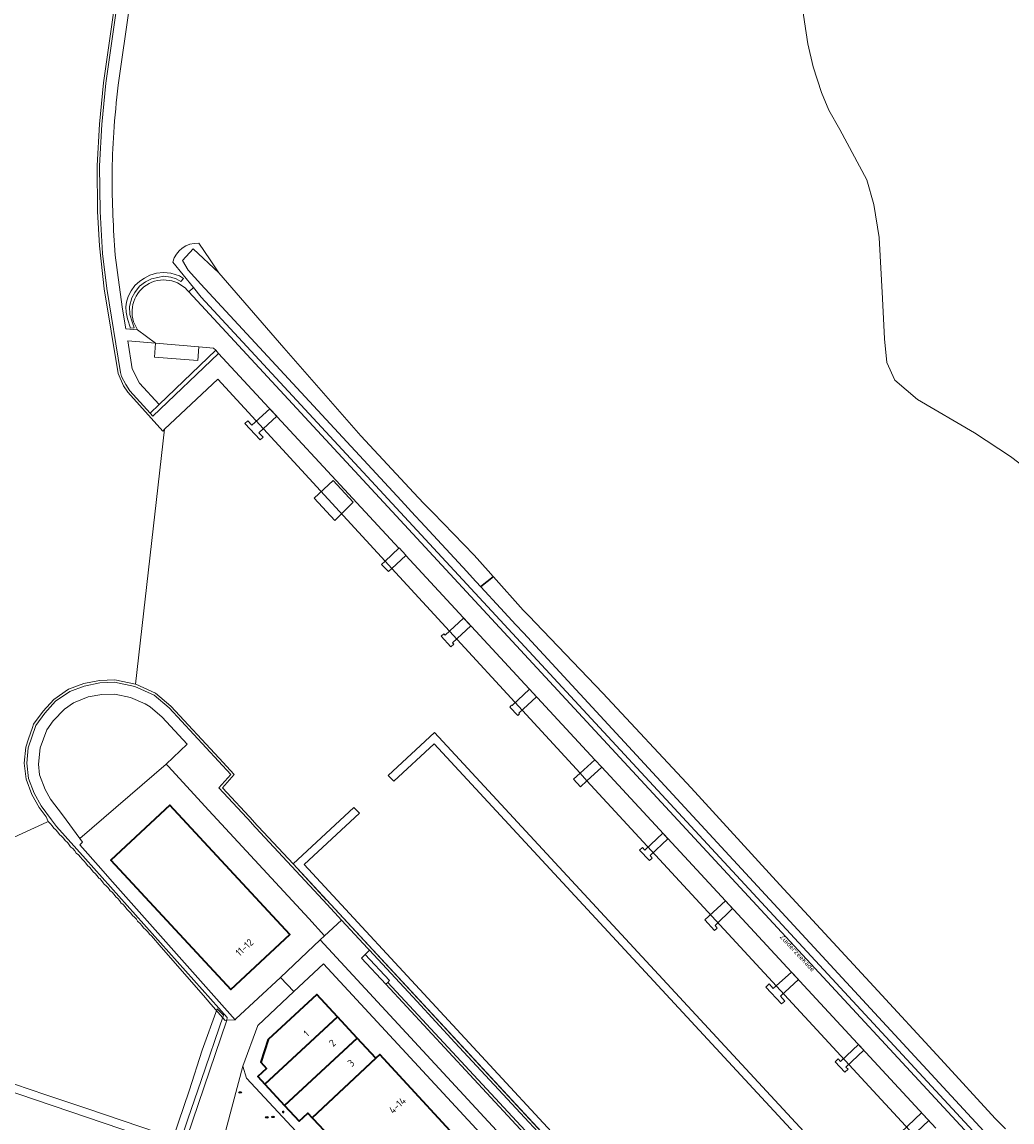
# Model space of a CAD drawing. Header units: metres. Extents: x 149984 to 156489, y 469398 to 478068.
# Tile 831 of 854: x 154630 to 154814, y 474182 to 474387. Entities that reach past the tile are written whole.
import ezdxf
from ezdxf.enums import TextEntityAlignment as Align

# ---------------------------------------------------------------- set-up
doc = ezdxf.new("R2010")
doc.units = ezdxf.units.M
doc.header["$LTSCALE"] = 0.75
for name, color, linetype, lineweight in [('B-WE-GR-GROENVOORZIENING-GV', 252, 'Continuous', 18), ('B-WE-GR-RIET-GV', 252, 'Continuous', 13), ('B-WE-GR-STRUIK-GV', 252, 'Continuous', 13), ('B-WE-IE-MEUBILAIR-S', 252, 'Continuous', 25), ('B-WE-IE-TERREINAFSCHEIDING_KUNSTMATIG_MUUR-GV', 252, 'Continuous', 18), ('B-WE-KW-KUNSTWERK_STEIGER-GV', 6, 'Continuous', 18), ('B-WE-OG-BEBOUWING-GV', 6, 'Continuous', 35), ('B-WE-OG-BEBOUWING-T18', 1, 'Continuous', 18), ('B-WE-OG-TERREIN_BEGROEID-GV', 252, 'Continuous', 18), ('B-WE-OG-TERREIN_ERF-GV', 252, 'Continuous', 18), ('B-WE-OG-TOPOGRAFIE-T18', 7, 'Continuous', 18), ('B-WE-OG-WATER-GV', 252, 'Continuous', 18), ('B-WE-OG-WATER_HAVEN-GV', 252, 'Continuous', 18), ('B-WE-VH-GESLOTENVERHARDING-GV', 252, 'Continuous', 18), ('B-WE-VH-ONVERHARD-GV', 252, 'Continuous', 18), ('B-WE-VH-OPENVERHARDING-GV', 252, 'Continuous', 18), ('B-WE-VH-OPENVERHARDING_BETONSTRAATSTEEN-GV', 252, 'Continuous', 18), ('B-WE-VH-OPENVERHARDING_SIERBESTRATING-GV', 252, 'Continuous', 18), ('B-WE-VH-OPENVERHARDING_STRAATBAKSTEEN-GV', 252, 'Continuous', 18)]:
    doc.layers.add(name, color=color, linetype=linetype, lineweight=lineweight)
doc.styles.add('NLCS-ISO', font='NLCS-ISO.ttf')
doc.styles.add('NLCS-ISO-M500-T18', font='NLCS-ISO.ttf', dxfattribs={"height": 0.9})
doc.styles.add('NLCS-ISO-M750-T18', font='NLCS-ISO.ttf', dxfattribs={"height": 1.35})

# ---------------------------------------------------------------- blocks, each defined once
blk = doc.blocks.new('SIE-MEUBILAIR_PAAL_LICHTMAST-SO')
for points in [[(-0.6, 0), (-1, 0)], [(-0.7, 0.7), (-0.4, 0.4)], [(0, 1), (0, 0.6)], [(0.4, 0.4), (0.7, 0.7)], [(1, 0), (0.6, 0)], [(-0.7, -0.7), (-0.4, -0.4)], [(0, -0.6), (0, -1)], [(0.4, -0.4), (0.7, -0.7)]]:
    blk.add_lwpolyline(points)
blk.add_circle((0, 0), 0.5)
blk = doc.blocks.new('SIE-MEUBILAIR_PUT_RIOOLPUT-SO')
blk.add_ellipse((0, 0), major_axis=(1.25, 0), ratio=0.54)
at = {"style": 'NLCS-ISO'}
blk.add_text('ri', height=0.75, dxfattribs=at).set_placement((0, 0.1), align=Align.MIDDLE_CENTER)
blk = doc.blocks.new('SIE-MEUBILAIR_PUT_KOLK-SO')
blk.add_ellipse((0, 0), major_axis=(1.25, 0), ratio=0.54)
at = {"style": 'NLCS-ISO'}
blk.add_text('klk', height=0.75, dxfattribs=at).set_placement((0, 0), align=Align.MIDDLE_CENTER)

msp = doc.modelspace()

# ---------------------------------------------------------------- linework, layer by layer
at = {"layer": 'B-WE-GR-GROENVOORZIENING-GV'}
msp.add_lwpolyline([(154662.856, 474345.633, 0.3565166), (154658.014, 474342.111)], format="xyb", dxfattribs=at)
at = {"layer": 'B-WE-GR-GROENVOORZIENING-GV', "flags": 128}
for points in [[(154813.721, 474172.973), (154813.193, 474175.726), (154811.808, 474177.299), (154801.2, 474188.78), (154723.201, 474273.195), (154721.794, 474274.718), (154718.925, 474277.823), (154715.296, 474281.75), (154715.255, 474281.795), (154715.229, 474281.823), (154714.48, 474282.634), (154714.295, 474282.834), (154712.676, 474284.586), (154704.129, 474293.836), (154703.067, 474294.985), (154700.452, 474297.815), (154663.271, 474338.055), (154660.871, 474340.611), (154659.812, 474342.428), (154661.837, 474344.567), (154666.575, 474340.151), (154665.007, 474342.567), (154662.856, 474345.633)], [(154658.014, 474342.111), (154661.886, 474337.378), (154663.307, 474335.641), (154807.524, 474179.809), (154813.721, 474172.973)]]:
    msp.add_lwpolyline(points, dxfattribs=at)
at = {"layer": 'B-WE-GR-RIET-GV', "flags": 128}
for points in [[(154649.979, 474389.713), (154647.893, 474374.987)], [(154819.204, 474301.866), (154813.742, 474306.01), (154807.051, 474310.403), (154796.466, 474316.575), (154792.205, 474320.183), (154790.77, 474323.468), (154790.343, 474327.848), (154789.971, 474335.353), (154789.319, 474346.674), (154788.308, 474352.864), (154787.033, 474357.451), (154782.026, 474366.799), (154779.98, 474370.378), (154778.597, 474373.66), (154777.057, 474378.428), (154776.079, 474382.671), (154774.94, 474390.065)], [(154662.856, 474345.633), (154665.007, 474342.567), (154666.575, 474340.151), (154678.692, 474326.216), (154692.987, 474309.823), (154702.859, 474299.251), (154704.662, 474297.32), (154706.339, 474295.595), (154714.045, 474287.665), (154716.658, 474284.744), (154717.581, 474283.712), (154717.634, 474283.653), (154717.648, 474283.638), (154723.176, 474277.459), (154724.312, 474276.275), (154725.457, 474275.082), (154737.989, 474262.021), (154754.377, 474244.435), (154770.837, 474226.345), (154788.338, 474207.476), (154800.757, 474193.949), (154810.858, 474182.946), (154812.821, 474181.042)], [(154647.354, 474343.4), (154648.04, 474337.886), (154648.66, 474333.374), (154649.307, 474329.706), (154651.505, 474329.517)], [(154660.719, 474336.929), (154661.035, 474336.587), (154661.886, 474337.378), (154658.014, 474342.111)]]:
    msp.add_lwpolyline(points, dxfattribs=at)
at = {"layer": 'B-WE-GR-RIET-GV'}
for points in [[(154647.893, 474374.987, 0.0139074), (154647.067, 474366.218)], [(154647.067, 474366.218, 0.0139564), (154646.761, 474358.191)], [(154646.761, 474358.191, 0.0207577), (154647.354, 474343.4)], [(154658.014, 474342.111, -0.3565166), (154662.856, 474345.633)], [(154651.505, 474329.517, -0.9293957), (154660.719, 474336.929)]]:
    msp.add_lwpolyline(points, format="xyb", dxfattribs=at)
at = {"layer": 'B-WE-GR-RIET-GV', "flags": 128}
msp.add_lwpolyline([(154649.35, 474332.824), (154649.319, 474333.793), (154649.446, 474334.699), (154649.747, 474335.731), (154650.319, 474336.811), (154650.986, 474337.763), (154651.923, 474338.557), (154652.765, 474339.145), (154653.781, 474339.685), (154655.036, 474340.066), (154656.29, 474340.209), (154657.672, 474340.082), (154659.26, 474339.59), (154660.039, 474339.085), (154659.554, 474338.532), (154658.665, 474339.04), (154657.664, 474339.326), (154656.33, 474339.485), (154655.25, 474339.278), (154654.107, 474338.992), (154652.964, 474338.484), (154651.852, 474337.642), (154650.963, 474336.467), (154650.407, 474335.483), (154649.994, 474333.895), (154650.074, 474332.402), (154650.471, 474331.02), (154650.883, 474329.893), (154650.194, 474329.859), (154649.636, 474331.57)], close=True, dxfattribs=at)
at = {"layer": 'B-WE-GR-STRUIK-GV', "flags": 128}
for points in [[(154655.036, 474340.066), (154653.781, 474339.685), (154652.765, 474339.145), (154651.923, 474338.557), (154650.986, 474337.763), (154650.319, 474336.811), (154649.747, 474335.731), (154649.446, 474334.699), (154649.319, 474333.793), (154649.35, 474332.824), (154649.636, 474331.57), (154650.194, 474329.859), (154650.883, 474329.893), (154650.471, 474331.02), (154650.074, 474332.402), (154649.994, 474333.895), (154650.407, 474335.483), (154650.963, 474336.467), (154651.852, 474337.642), (154652.964, 474338.484), (154654.107, 474338.992), (154655.25, 474339.278), (154656.33, 474339.485), (154657.664, 474339.326), (154658.665, 474339.04), (154659.554, 474338.532), (154660.039, 474339.085), (154659.26, 474339.59), (154657.672, 474340.082), (154656.29, 474340.209)], [(154666.554, 474325.155), (154666.006, 474325.748), (154655.509, 474315.647), (154653.813, 474314.048), (154654.333, 474313.474)]]:
    msp.add_lwpolyline(points, close=True, dxfattribs=at)
at = {"layer": 'B-WE-IE-TERREINAFSCHEIDING_KUNSTMATIG_MUUR-GV', "flags": 128}
msp.add_lwpolyline([(154715.229, 474281.823), (154715.255, 474281.795), (154715.296, 474281.75), (154717.648, 474283.638), (154717.634, 474283.653), (154717.581, 474283.712)], close=True, dxfattribs=at)
at = {"layer": 'B-WE-KW-KUNSTWERK_STEIGER-GV', "flags": 128}
for points in [[(154676.065, 474314.881), (154672.706, 474311.821), (154671.969, 474312.611), (154671.415, 474312.113), (154674.261, 474309.084), (154674.81, 474309.585), (154674.032, 474310.385), (154677.379, 474313.462)], [(154684.314, 474298.223), (154688.176, 474294.078), (154691.571, 474297.502), (154687.822, 474301.554)], [(154697.484, 474286.519), (154696.836, 474285.902), (154698.129, 474284.634), (154698.715, 474285.178), (154701.327, 474287.602), (154701.376, 474287.648), (154700.119, 474289.027), (154700.055, 474288.966)], [(154712.093, 474275.971), (154708.689, 474272.754), (154708.413, 474273.055), (154707.903, 474272.579), (154709.722, 474270.623), (154710.262, 474271.112), (154710.014, 474271.372), (154713.415, 474274.543)], [(154724.356, 474262.723), (154721.102, 474259.69), (154721.005, 474259.789), (154720.653, 474259.421), (154722.159, 474257.865), (154722.464, 474258.186), (154722.37, 474258.275), (154725.659, 474261.315)], [(154841.664, 474108.82), (154709.79, 474251.334), (154706.674, 474254.702), (154698.084, 474246.693), (154699.089, 474245.613), (154706.635, 474252.605), (154840.614, 474107.776), (154841.026, 474107.446), (154842.056, 474108.397)], [(154732.508, 474245.999), (154733.785, 474244.603), (154735.017, 474245.73), (154737.758, 474248.237), (154736.492, 474249.611), (154733.74, 474247.116)], [(154816.714, 474085.011), (154816.583, 474085.153), (154682.48, 474230.174), (154692.712, 474239.676), (154691.704, 474240.747), (154680.433, 474230.299), (154815.628, 474084.293), (154815.778, 474084.157)], [(154749.089, 474235.994), (154745.782, 474232.837), (154745.321, 474233.314), (154744.761, 474232.797), (154746.631, 474230.881), (154747.136, 474231.346), (154746.74, 474231.798), (154750.07, 474234.934)], [(154760.766, 474223.377), (154756.928, 474219.839), (154758.713, 474217.861), (154759.226, 474218.338), (154758.811, 474218.804), (154762.082, 474221.955)], [(154773.005, 474210.153), (154769.649, 474207.091), (154768.885, 474207.954), (154768.259, 474207.373), (154771.189, 474204.255), (154771.759, 474204.765), (154770.978, 474205.662), (154774.306, 474208.747)], [(154785.465, 474196.69), (154782.135, 474193.564), (154781.73, 474194.018), (154781.136, 474193.462), (154782.958, 474191.529), (154783.551, 474192.088), (154783.147, 474192.497), (154786.444, 474195.632)], [(154797.213, 474183.996), (154793.319, 474180.345), (154795.157, 474178.397), (154795.692, 474178.883), (154795.213, 474179.401), (154798.529, 474182.574)]]:
    msp.add_lwpolyline(points, close=True, dxfattribs=at)
for points in [[(154658.773, 474176.62), (154660.833, 474182.788), (154663.336, 474189.976), (154667.489, 474202.169), (154666.293, 474203.332), (154663.524, 474195.64), (154661.054, 474188.054), (154658.108, 474179.349), (154648.783, 474182.506), (154642.072, 474184.787), (154634.43, 474187.345), (154625.648, 474190.325), (154625.471, 474191.775), (154628.015, 474199.211), (154628.331, 474199.825), (154628.265, 474200.114), (154627.916, 474200.211), (154627.63, 474200.095), (154625.382, 474193.478), (154621.3, 474181.428)], [(154621.941, 474181.19), (154624.098, 474187.869), (154625.172, 474188.907), (154629.405, 474187.462), (154651.466, 474179.986)]]:
    msp.add_lwpolyline(points, dxfattribs=at)
at = {"layer": 'B-WE-OG-BEBOUWING-GV', "flags": 128}
for points in [[(154668.648, 474229.148), (154657.499, 474241.177), (154646.499, 474230.982), (154657.648, 474218.953), (154668.797, 474206.924), (154679.797, 474217.119)], [(154675.128, 474189.309), (154688.659, 474201.832), (154684.815, 474205.989), (154675.784, 474197.638), (154674.395, 474193.406), (154675.468, 474192.248), (154673.82, 474190.721)], [(154678.798, 474185.347), (154692.326, 474197.867), (154688.659, 474201.832), (154675.128, 474189.309)], [(154695.78, 474194.132), (154692.326, 474197.867), (154678.798, 474185.347), (154681.494, 474182.437), (154683.116, 474183.939), (154683.944, 474183.05)], [(154683.944, 474183.05), (154684.113, 474182.869), (154687.073, 474179.692), (154687.244, 474179.508), (154693.271, 474173.04), (154691.643, 474171.531), (154694.988, 474167.923), (154696.589, 474169.409), (154702.067, 474163.485), (154705.687, 474166.834), (154714.688, 474175.157), (154696.514, 474194.811), (154695.78, 474194.132)]]:
    msp.add_lwpolyline(points, close=True, dxfattribs=at)
at = {"layer": 'B-WE-OG-TERREIN_BEGROEID-GV', "flags": 128}
for points in [[(154813.721, 474172.973), (154807.524, 474179.809), (154663.307, 474335.641), (154661.886, 474337.378), (154661.035, 474336.587), (154761.967, 474227.556), (154813.7, 474171.648), (154814.401, 474172.295)], [(154662.905, 474326.385), (154662.706, 474323.808), (154654.641, 474324.486), (154654.836, 474327.064), (154649.678, 474327.474), (154650.507, 474322.298), (154651.876, 474319.602), (154655.509, 474315.647), (154666.006, 474325.748), (154665.629, 474326.156)], [(154637.505, 474239.36), (154640.75, 474234.989), (154656.78, 474248.827), (154660.727, 474252.491), (154656.043, 474257.534), (154653.807, 474259.487), (154652.928, 474260.016), (154650.19, 474261.205), (154647.233, 474261.814), (154644.834, 474261.741), (154642.297, 474261.297), (154639.597, 474260.197), (154637.89, 474259.047), (154635.829, 474256.879), (154634.616, 474255.215), (154633.369, 474251.815), (154633.092, 474248.805), (154633.287, 474246.851), (154634.332, 474244.065), (154635.329, 474242.29)]]:
    msp.add_lwpolyline(points, close=True, dxfattribs=at)
at = {"layer": 'B-WE-OG-TERREIN_ERF-GV', "flags": 128}
for points in [[(154669.775, 474201.441), (154678.032, 474209.173), (154683.015, 474213.857), (154685.421, 474216.119), (154686.245, 474216.893), (154683.288, 474220.109), (154664.728, 474240.163), (154657.171, 474248.401), (154656.78, 474248.827), (154640.75, 474234.989), (154641.28, 474234.275), (154640.756, 474233.826), (154644.67, 474229.385), (154646.34, 474227.505), (154669.608, 474201.307)], [(154657.648, 474218.953), (154646.499, 474230.982), (154657.499, 474241.177), (154668.648, 474229.148), (154679.797, 474217.119), (154668.797, 474206.924)]]:
    msp.add_lwpolyline(points, close=True, dxfattribs=at)
at = {"layer": 'B-WE-OG-WATER-GV', "flags": 128}
for points in [[(154774.94, 474390.065), (154776.079, 474382.671), (154777.057, 474378.428), (154778.597, 474373.66), (154779.98, 474370.378), (154782.026, 474366.799), (154787.033, 474357.451), (154788.308, 474352.864), (154789.319, 474346.674), (154789.971, 474335.353), (154790.343, 474327.848), (154790.77, 474323.468), (154792.205, 474320.183), (154796.466, 474316.575), (154807.051, 474310.403), (154813.742, 474306.01), (154819.204, 474301.866)], [(154812.821, 474181.042), (154810.858, 474182.946), (154800.757, 474193.949), (154788.338, 474207.476), (154770.837, 474226.345), (154754.377, 474244.435), (154737.989, 474262.021), (154725.457, 474275.082), (154724.312, 474276.275), (154723.176, 474277.459), (154717.648, 474283.638), (154715.296, 474281.75), (154718.925, 474277.823), (154721.794, 474274.718), (154723.201, 474273.195), (154801.2, 474188.78), (154811.808, 474177.299)]]:
    msp.add_lwpolyline(points, dxfattribs=at)
msp.add_lwpolyline([(154666.575, 474340.151), (154661.837, 474344.567), (154659.812, 474342.428), (154660.871, 474340.611), (154663.271, 474338.055), (154700.452, 474297.815), (154703.067, 474294.985), (154704.129, 474293.836), (154712.676, 474284.586), (154714.295, 474282.834), (154714.48, 474282.634), (154715.229, 474281.823), (154717.581, 474283.712), (154716.658, 474284.744), (154714.045, 474287.665), (154706.339, 474295.595), (154704.662, 474297.32), (154702.859, 474299.251), (154692.987, 474309.823), (154678.692, 474326.216)], close=True, dxfattribs=at)
at = {"layer": 'B-WE-OG-WATER_HAVEN-GV', "flags": 128}
for points in [[(154615.414, 474229.248), (154634.632, 474238.039), (154634.888, 474238.157), (154634.481, 474239.028), (154633.191, 474240.744), (154631.865, 474243.191), (154630.775, 474246.015), (154630.438, 474248.962), (154630.702, 474251.971), (154631.192, 474253.482), (154631.945, 474255.638), (154632.154, 474256.237), (154633.911, 474258.633), (154635.937, 474260.843), (154638.668, 474262.714), (154641.477, 474263.77), (154644.403, 474264.353), (154647.24, 474264.479), (154651.114, 474263.665), (154656.503, 474311.079), (154656.158, 474310.723), (154649.691, 474317.938), (154648.896, 474319.118), (154647.876, 474321.423), (154645.289, 474337.172), (154644.427, 474345.14), (154644.046, 474351.508), (154643.971, 474360.054), (154644.402, 474367.758), (154645.15, 474375.438), (154647.236, 474390.202)], [(154852.71, 474118.232), (154735.017, 474245.73), (154733.74, 474247.116), (154698.715, 474285.178), (154697.484, 474286.519), (154666.412, 474320.35), (154656.503, 474311.079), (154651.114, 474263.665), (154651.142, 474263.659), (154654.834, 474262.006), (154657.69, 474259.599), (154666.67, 474249.898), (154669.44, 474246.877), (154667.267, 474244.415), (154673.039, 474238.189), (154673.056, 474238.171), (154680.388, 474230.257), (154686.062, 474224.134), (154686.066, 474224.129), (154686.569, 474223.587), (154686.574, 474223.582), (154737.492, 474168.623)], [(154619.312, 474057.964), (154668.066, 474201.201), (154667.781, 474201.181), (154665.127, 474204.206), (154663.739, 474205.789), (154655.847, 474214.786), (154654.058, 474216.875), (154653.684, 474217.211), (154653.373, 474217.641), (154653.01, 474218.027), (154652.6, 474218.362), (154652.307, 474218.812), (154651.948, 474219.21), (154651.532, 474219.549), (154651.487, 474219.617), (154651.258, 474219.97), (154650.932, 474220.352), (154650.558, 474220.688), (154650.247, 474221.117), (154649.884, 474221.503), (154649.474, 474221.839), (154649.181, 474222.288), (154648.822, 474222.687), (154648.406, 474223.025), (154648.384, 474223.059), (154648.132, 474223.446), (154647.806, 474223.828), (154647.432, 474224.164), (154647.121, 474224.594), (154646.758, 474224.98), (154646.348, 474225.315), (154646.305, 474225.39), (154646.02, 474225.81), (154645.675, 474226.183), (154645.28, 474226.502), (154645.113, 474226.773), (154644.806, 474227.169), (154644.451, 474227.521), (154644.306, 474227.641), (154643.995, 474228.07), (154643.632, 474228.456), (154643.222, 474228.792), (154642.929, 474229.241), (154642.57, 474229.64), (154642.154, 474229.978), (154641.88, 474230.4), (154641.554, 474230.781), (154641.18, 474231.117), (154640.869, 474231.547), (154640.506, 474231.933), (154640.096, 474232.268), (154639.819, 474232.697), (154639.454, 474233.108), (154639.089, 474233.405), (154639.028, 474233.455), (154638.785, 474233.834), (154638.499, 474234.182), (154638.447, 474234.238), (154638.054, 474234.594), (154637.744, 474235.023), (154637.38, 474235.409), (154636.969, 474235.745), (154636.677, 474236.194), (154636.318, 474236.593), (154635.902, 474236.931), (154635.628, 474237.353), (154635.302, 474237.734), (154634.928, 474238.07), (154634.888, 474238.157), (154634.632, 474238.039), (154615.414, 474229.248)]]:
    msp.add_lwpolyline(points, dxfattribs=at)
at = {"layer": 'B-WE-VH-GESLOTENVERHARDING-GV', "flags": 128}
msp.add_lwpolyline([(154693.797, 474213.413), (154693.114, 474212.747), (154697.605, 474207.898), (154697.987, 474208.249), (154698.328, 474208.563)], close=True, dxfattribs=at)
at = {"layer": 'B-WE-VH-ONVERHARD-GV', "flags": 128}
for points in [[(154647.236, 474390.202), (154645.15, 474375.438), (154644.402, 474367.758), (154643.971, 474360.054), (154644.046, 474351.508), (154644.427, 474345.14), (154645.289, 474337.172), (154647.876, 474321.423), (154648.896, 474319.118), (154649.691, 474317.938), (154656.158, 474310.723), (154656.503, 474311.079), (154666.412, 474320.35), (154697.484, 474286.519), (154698.715, 474285.178), (154733.74, 474247.116), (154735.017, 474245.73), (154852.71, 474118.232)], [(154799.848, 474181.149), (154737.758, 474248.237), (154736.492, 474249.611), (154701.327, 474287.602), (154701.376, 474287.648), (154700.119, 474289.027), (154700.055, 474288.966), (154666.554, 474325.155), (154654.333, 474313.474), (154653.813, 474314.048), (154650.028, 474318.224), (154649.31, 474319.359), (154648.523, 474320.833), (154648.316, 474321.607), (154645.764, 474337.231), (154644.975, 474343.73), (154644.509, 474351.524), (154644.434, 474360.048), (154644.864, 474367.725), (154645.609, 474375.378), (154647.693, 474390.128)]]:
    msp.add_lwpolyline(points, dxfattribs=at)
at = {"layer": 'B-WE-VH-OPENVERHARDING-GV', "flags": 128}
msp.add_lwpolyline([(154737.492, 474168.623), (154686.574, 474223.582), (154686.569, 474223.587), (154686.066, 474224.129), (154686.062, 474224.134), (154680.388, 474230.257), (154673.056, 474238.171), (154673.039, 474238.189), (154667.267, 474244.415), (154669.44, 474246.877), (154666.67, 474249.898), (154657.69, 474259.599), (154654.834, 474262.006), (154651.142, 474263.659), (154651.114, 474263.665), (154647.24, 474264.479), (154644.403, 474264.353), (154641.477, 474263.77), (154638.668, 474262.714), (154635.937, 474260.843), (154633.911, 474258.633), (154632.154, 474256.237), (154631.945, 474255.638), (154631.192, 474253.482), (154630.702, 474251.971), (154630.438, 474248.962), (154630.775, 474246.015), (154631.865, 474243.191), (154633.191, 474240.744), (154634.481, 474239.028), (154634.888, 474238.157), (154634.928, 474238.07), (154635.302, 474237.734), (154635.628, 474237.353), (154635.902, 474236.931), (154636.318, 474236.593), (154636.677, 474236.194), (154636.969, 474235.745), (154637.38, 474235.409), (154637.744, 474235.023), (154638.054, 474234.594), (154638.447, 474234.238), (154638.499, 474234.182), (154638.785, 474233.834), (154639.028, 474233.455), (154639.089, 474233.405), (154639.454, 474233.108), (154639.819, 474232.697), (154640.096, 474232.268), (154640.506, 474231.933), (154640.869, 474231.547), (154641.18, 474231.117), (154641.554, 474230.781), (154641.88, 474230.4), (154642.154, 474229.978), (154642.57, 474229.64), (154642.929, 474229.241), (154643.222, 474228.792), (154643.632, 474228.456), (154643.995, 474228.07), (154644.306, 474227.641), (154644.451, 474227.521), (154644.806, 474227.169), (154645.113, 474226.773), (154645.28, 474226.502), (154645.675, 474226.183), (154646.02, 474225.81), (154646.305, 474225.39), (154646.348, 474225.315), (154646.758, 474224.98), (154647.121, 474224.594), (154647.432, 474224.164), (154647.806, 474223.828), (154648.132, 474223.446), (154648.384, 474223.059), (154648.406, 474223.025), (154648.822, 474222.687), (154649.181, 474222.288), (154649.474, 474221.839), (154649.884, 474221.503), (154650.247, 474221.117), (154650.558, 474220.688), (154650.932, 474220.352), (154651.258, 474219.97), (154651.487, 474219.617), (154651.532, 474219.549), (154651.948, 474219.21), (154652.307, 474218.812), (154652.6, 474218.362), (154653.01, 474218.027), (154653.373, 474217.641), (154653.684, 474217.211), (154654.058, 474216.875), (154655.847, 474214.786), (154663.739, 474205.789), (154665.127, 474204.206), (154667.781, 474201.181), (154668.066, 474201.201), (154668.128, 474201.697), (154641.808, 474231.193), (154636.45, 474237.197), (154635.517, 474238.446), (154633.565, 474241.056), (154632.293, 474243.4), (154631.22, 474246.141), (154630.909, 474248.977), (154631.164, 474251.86), (154632.561, 474256.014), (154634.253, 474258.311), (154636.231, 474260.488), (154638.891, 474262.311), (154641.541, 474263.314), (154644.459, 474263.894), (154647.181, 474264.019), (154650.967, 474263.235), (154654.554, 474261.626), (154657.349, 474259.244), (154668.8, 474246.885), (154666.612, 474244.409), (154672.673, 474237.868), (154672.69, 474237.85), (154685.935, 474223.556), (154685.97, 474223.519), (154688.114, 474221.204), (154688.129, 474221.189), (154689.412, 474219.805), (154689.48, 474219.731), (154694.217, 474214.618), (154694.604, 474214.2), (154703.372, 474204.738), (154710.463, 474197.084), (154710.469, 474197.077), (154738.867, 474166.436)], dxfattribs=at)
at = {"layer": 'B-WE-VH-OPENVERHARDING_BETONSTRAATSTEEN-GV', "flags": 128}
for points in [[(154647.893, 474374.987), (154649.979, 474389.713), (154652.985, 474405.552), (154658.774, 474434.995), (154665.363, 474467.797), (154671.799, 474500)], [(154647.693, 474390.128), (154645.609, 474375.378), (154644.864, 474367.725), (154644.434, 474360.048), (154644.509, 474351.524), (154644.975, 474343.73), (154645.764, 474337.231), (154648.316, 474321.607), (154648.523, 474320.833), (154649.31, 474319.359), (154650.028, 474318.224), (154653.813, 474314.048), (154655.509, 474315.647), (154651.876, 474319.602), (154650.507, 474322.298), (154649.678, 474327.474), (154654.836, 474327.064), (154651.505, 474329.517), (154649.307, 474329.706), (154648.66, 474333.374), (154648.04, 474337.886), (154647.354, 474343.4)], [(154845.076, 474072.366), (154846.687, 474073.858), (154871.031, 474096.44), (154867.293, 474110.875), (154864.02, 474123.592), (154862.457, 474125.28), (154862.058, 474125.732), (154843.206, 474146.175), (154816.897, 474174.602), (154814.401, 474172.295), (154813.7, 474171.648), (154761.967, 474227.556), (154661.035, 474336.587), (154660.719, 474336.929)], [(154651.505, 474329.517), (154654.836, 474327.064), (154662.905, 474326.385), (154665.629, 474326.156), (154666.006, 474325.748), (154666.554, 474325.155), (154700.055, 474288.966), (154700.119, 474289.027), (154701.376, 474287.648), (154701.327, 474287.602), (154736.492, 474249.611), (154737.758, 474248.237), (154799.848, 474181.149)], [(154738.867, 474166.436), (154710.469, 474197.077), (154710.463, 474197.084), (154703.372, 474204.738), (154694.604, 474214.2), (154693.797, 474213.413), (154698.328, 474208.563), (154697.987, 474208.249), (154733.136, 474170.338)]]:
    msp.add_lwpolyline(points, dxfattribs=at)
at = {"layer": 'B-WE-VH-OPENVERHARDING_BETONSTRAATSTEEN-GV'}
for points in [[(154647.067, 474366.218, -0.0139074), (154647.893, 474374.987)], [(154646.761, 474358.191, -0.0139564), (154647.067, 474366.218)], [(154647.354, 474343.4, -0.0207577), (154646.761, 474358.191)], [(154660.719, 474336.929, 0.9293957), (154651.505, 474329.517)]]:
    msp.add_lwpolyline(points, format="xyb", dxfattribs=at)
at = {"layer": 'B-WE-VH-OPENVERHARDING_BETONSTRAATSTEEN-GV', "flags": 128}
msp.add_lwpolyline([(154654.836, 474327.064), (154654.641, 474324.486), (154662.706, 474323.808), (154662.905, 474326.385)], close=True, dxfattribs=at)
at = {"layer": 'B-WE-VH-OPENVERHARDING_SIERBESTRATING-GV', "flags": 128}
msp.add_lwpolyline([(154732.735, 474169.972), (154733.136, 474170.338), (154697.987, 474208.249), (154697.605, 474207.898)], close=True, dxfattribs=at)
at = {"layer": 'B-WE-VH-OPENVERHARDING_STRAATBAKSTEEN-GV', "flags": 128}
for points in [[(154668.066, 474201.201), (154669.608, 474201.307), (154646.34, 474227.505), (154644.67, 474229.385), (154640.756, 474233.826), (154641.28, 474234.275), (154640.75, 474234.989), (154637.505, 474239.36), (154635.329, 474242.29), (154634.332, 474244.065), (154633.287, 474246.851), (154633.092, 474248.805), (154633.369, 474251.815), (154634.616, 474255.215), (154635.829, 474256.879), (154637.89, 474259.047), (154639.597, 474260.197), (154642.297, 474261.297), (154644.834, 474261.741), (154647.233, 474261.814), (154650.19, 474261.205), (154652.928, 474260.016), (154653.807, 474259.487), (154656.043, 474257.534), (154660.727, 474252.491), (154656.78, 474248.827), (154657.171, 474248.401), (154664.728, 474240.163), (154683.288, 474220.109), (154686.245, 474216.893), (154689.412, 474219.805), (154688.129, 474221.189), (154688.114, 474221.204), (154685.97, 474223.519), (154685.935, 474223.556), (154672.69, 474237.85), (154672.673, 474237.868), (154666.612, 474244.409), (154668.8, 474246.885), (154657.349, 474259.244), (154654.554, 474261.626), (154650.967, 474263.235), (154647.181, 474264.019), (154644.459, 474263.894), (154641.541, 474263.314), (154638.891, 474262.311), (154636.231, 474260.488), (154634.253, 474258.311), (154632.561, 474256.014), (154631.164, 474251.86), (154630.909, 474248.977), (154631.22, 474246.141), (154632.293, 474243.4), (154633.565, 474241.056), (154635.517, 474238.446), (154636.45, 474237.197), (154641.808, 474231.193), (154668.128, 474201.697)], [(154689.412, 474219.805), (154686.245, 474216.893), (154685.421, 474216.119), (154818.038, 474072.705), (154819.917, 474074.471), (154820.78, 474075.282), (154820.145, 474075.944), (154819.779, 474075.607), (154814.948, 474080.822), (154815.011, 474080.93), (154776.351, 474122.78), (154771.9, 474127.599), (154737.23, 474165.118), (154732.735, 474169.972), (154697.605, 474207.898), (154693.114, 474212.747), (154693.797, 474213.413), (154694.604, 474214.2), (154694.217, 474214.618), (154689.48, 474219.731)], [(154815.912, 474070.592), (154819.649, 474066.555), (154822.102, 474068.315), (154818.038, 474072.705), (154685.421, 474216.119), (154683.015, 474213.857), (154678.032, 474209.173), (154680.522, 474206.553), (154686.054, 474211.665), (154729.805, 474164.401), (154759.584, 474132.212), (154802.703, 474085.554), (154805.432, 474082.004), (154813.921, 474072.787)]]:
    msp.add_lwpolyline(points, close=True, dxfattribs=at)
for points in [[(154729.805, 474164.401), (154686.054, 474211.665), (154680.522, 474206.553), (154673.869, 474200.23), (154671.056, 474192.636), (154671.718, 474190.452), (154694.347, 474166.135)], [(154666.853, 474177.055), (154667.11, 474177.726), (154671.056, 474192.636), (154673.869, 474200.23), (154680.522, 474206.553), (154678.032, 474209.173), (154669.775, 474201.441), (154669.608, 474201.307), (154668.066, 474201.201), (154619.312, 474057.964), (154618.992, 474057.019)], [(154687.073, 474179.692), (154684.113, 474182.869), (154683.944, 474183.05), (154683.116, 474183.939), (154681.494, 474182.437), (154678.798, 474185.347), (154675.128, 474189.309), (154673.82, 474190.721), (154675.468, 474192.248), (154674.395, 474193.406), (154675.784, 474197.638), (154684.815, 474205.989), (154688.659, 474201.832), (154692.326, 474197.867)], [(154692.326, 474197.867), (154695.78, 474194.132), (154696.514, 474194.811), (154714.688, 474175.157)], [(154671.718, 474190.452), (154671.056, 474192.636), (154667.11, 474177.726), (154667.738, 474178.5)], [(154769.744, 474071.866), (154772.771, 474068.558), (154772.967, 474068.765), (154777.388, 474072.85), (154779.095, 474074.439), (154716.483, 474142.141), (154706.023, 474153.499), (154694.347, 474166.135), (154671.718, 474190.452)]]:
    msp.add_lwpolyline(points, dxfattribs=at)

# ---------------------------------------------------------------- block references
at = {"layer": 'B-WE-IE-MEUBILAIR-S', "xscale": 0.2, "yscale": 0.2, "zscale": 0.2}
for name, p in [('SIE-MEUBILAIR_PUT_KOLK-SO', (154670.574, 474187.777)), ('SIE-MEUBILAIR_PAAL_LICHTMAST-SO', (154678.537, 474184.157)), ('SIE-MEUBILAIR_PUT_RIOOLPUT-SO', (154675.531, 474183.158)), ('SIE-MEUBILAIR_PUT_RIOOLPUT-SO', (154676.658, 474183.232))]:
    msp.add_blockref(name, p, dxfattribs=at)

# ---------------------------------------------------------------- texts
at = {"layer": 'B-WE-OG-BEBOUWING-T18', "style": 'NLCS-ISO-M750-T18'}
for s, rotation, p in [('11-12', 42.8, (154671.338, 474214.733)), ('1', 42.7, (154682.843, 474198.718)), ('2', 42.7, (154687.7, 474196.978)), ('3', 42.7, (154691.154, 474193.243)), ('4-14', 42.7, (154699.781, 474185.386))]:
    msp.add_text(s, height=1.35, rotation=rotation, dxfattribs=at).set_placement(p, align=Align.MIDDLE)
at = {"layer": 'B-WE-OG-TOPOGRAFIE-T18', "style": 'NLCS-ISO-M500-T18'}
msp.add_text('Zuiderzeekade', height=0.9, rotation=313, dxfattribs=at).set_placement((154774.151, 474213.707), align=Align.MIDDLE)

doc.saveas('drawing.dxf')
